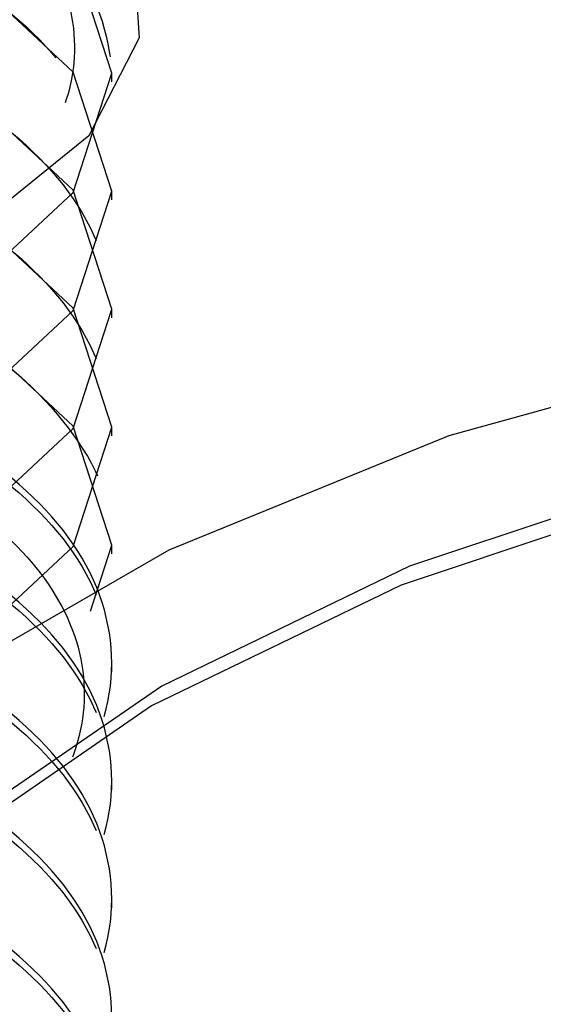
# Model space of a CAD drawing. Header units: inches. Extents: x 1907 to 2452, y -210 to -54.
# Tile 353 of 656: x 1992.128 to 1992.258, y -190.359 to -190.116. Entities that reach past the tile are written whole.
import ezdxf

# ---------------------------------------------------------------- set-up
doc = ezdxf.new("R2010")
doc.units = ezdxf.units.IN
doc.header["$LTSCALE"] = 0.5
doc.header["$MEASUREMENT"] = 0
doc.linetypes.add('HIDDEN', pattern=[0.22499999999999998, 0.15, -0.075])
doc.layers.add('SID-M-H', color=4, linetype='HIDDEN')

msp = doc.modelspace()

# ---------------------------------------------------------------- linework, layer by layer
at = {"layer": 'SID-M-H'}
for p, q in [((1992.156072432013, -190.0952471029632), (1992.15787917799, -190.1204648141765)), ((1992.151086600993, -190.1292075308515), (1992.141571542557, -190.0997700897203)), ((1992.141571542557, -190.1289322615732), (1992.114474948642, -190.1036989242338)), ((1992.15787917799, -190.1204648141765), (1992.145404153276, -190.1446548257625)), ((1992.151086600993, -190.1583697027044), (1992.141571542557, -190.1289322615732)), ((1992.141571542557, -190.1586449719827), (1992.151086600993, -190.1292075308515)), ((1992.151086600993, -190.1313339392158), (1992.151086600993, -190.1292075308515)), ((1992.141571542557, -190.158094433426), (1992.114474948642, -190.1328610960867)), ((1992.145404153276, -190.1446548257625), (1992.11999922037, -190.1651957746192)), ((1992.151086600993, -190.1875318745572), (1992.141571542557, -190.158094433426)), ((1992.141571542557, -190.1878071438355), (1992.151086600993, -190.1583697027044)), ((1992.151086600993, -190.1604961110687), (1992.151086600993, -190.1583697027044)), ((1992.114474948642, -190.183878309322), (1992.141571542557, -190.1586449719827)), ((1992.141571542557, -190.1872566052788), (1992.114474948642, -190.1620232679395)), ((1992.151086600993, -190.21669404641), (1992.141571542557, -190.1872566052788)), ((1992.141571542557, -190.2169693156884), (1992.151086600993, -190.1875318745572)), ((1992.151086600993, -190.1896582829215), (1992.151086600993, -190.1875318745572)), ((1992.114474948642, -190.2130404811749), (1992.141571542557, -190.1878071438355)), ((1992.141571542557, -190.2164187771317), (1992.114474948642, -190.1911854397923)), ((1992.31091031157, -190.1976623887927), (1992.234391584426, -190.2187703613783)), ((1992.151086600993, -190.2458562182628), (1992.141571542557, -190.2164187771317)), ((1992.141571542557, -190.2461314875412), (1992.151086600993, -190.21669404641)), ((1992.151086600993, -190.2188204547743), (1992.151086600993, -190.21669404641)), ((1992.114474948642, -190.2422026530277), (1992.141571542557, -190.2169693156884)), ((1992.234391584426, -190.2187703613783), (1992.165152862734, -190.2470400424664)), ((1992.293797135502, -190.2279751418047), (1992.22462512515, -190.2510299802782)), ((1992.292302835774, -190.2324604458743), (1992.222597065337, -190.2556931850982)), ((1992.145813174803, -190.2621710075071), (1992.151086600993, -190.2458562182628)), ((1992.151086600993, -190.2479826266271), (1992.151086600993, -190.2458562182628)), ((1992.165152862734, -190.2470400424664), (1992.105186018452, -190.2816581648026)), ((1992.114474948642, -190.2713648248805), (1992.141571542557, -190.2461314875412)), ((1992.22462512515, -190.2510299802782), (1992.16343888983, -190.2806687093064)), ((1992.222597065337, -190.2556931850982), (1992.160938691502, -190.2855606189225)), ((1992.151086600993, -190.27714479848), (1992.151086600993, -190.2750183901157)), ((1992.16343888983, -190.2806687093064), (1992.112097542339, -190.3159907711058)), ((1992.160938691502, -190.2855606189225), (1992.109201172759, -190.3211552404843)), ((1992.151086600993, -190.3063069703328), (1992.151086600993, -190.3041805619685)), ((1992.151086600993, -190.3354691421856), (1992.151086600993, -190.3333427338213))]:
    msp.add_line(p, q, dxfattribs=at)
for points, knots in [([(1991.902219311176, -190.1076679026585), (1991.905339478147, -190.1004888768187), (1991.911545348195, -190.086210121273), (1991.937998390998, -190.0672413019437), (1991.976953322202, -190.0538100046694), (1992.026100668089, -190.0500056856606), (1992.075163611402, -190.0574618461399), (1992.116777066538, -190.0753348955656), (1992.144577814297, -190.1011775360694), (1992.154340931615, -190.1313339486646), (1992.1445780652, -190.1614903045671), (1992.116776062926, -190.1873331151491), (1992.075167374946, -190.2052055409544), (1992.026086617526, -190.2126640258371), (1991.977005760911, -190.2088510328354), (1991.935397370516, -190.1946227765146), (1991.907594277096, -190.1724294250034), (1991.897835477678, -190.1459026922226), (1991.907583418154, -190.1194499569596), (1991.935440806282, -190.0970346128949), (1991.976842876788, -190.0836203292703), (1992.01270154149, -190.0786953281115), (1992.031127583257, -190.0817792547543), (1992.033640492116, -190.0821998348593)], [0, 0, 0, 0, 0.04212059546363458, 0.08377594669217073, 0.1342346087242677, 0.1846932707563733, 0.2351519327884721, 0.2856105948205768, 0.3360692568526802, 0.3865279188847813, 0.4369865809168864, 0.4874452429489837, 0.5379039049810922, 0.5883625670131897, 0.6388212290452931, 0.6892798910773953, 0.7397385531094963, 0.7901972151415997, 0.8406558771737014, 0.8911145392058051, 0.9415732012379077, 0.9920318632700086, 0.9999999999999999, 0.9999999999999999, 0.9999999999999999, 0.9999999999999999]), ([(1992.03289067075, -190.0821586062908), (1992.021698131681, -190.0817991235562), (1991.999251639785, -190.0810781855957), (1991.967762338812, -190.0880506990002), (1991.942324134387, -190.1003447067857), (1991.925504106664, -190.116888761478), (1991.919607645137, -190.13590941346), (1991.925379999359, -190.155192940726), (1991.942475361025, -190.1724322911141), (1991.969423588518, -190.1856600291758), (1992.003175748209, -190.1930548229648), (1992.040301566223, -190.1936456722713), (1992.076655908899, -190.1870478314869), (1992.108086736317, -190.17379206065), (1992.131128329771, -190.1550422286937), (1992.142969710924, -190.1326814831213), (1992.141893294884, -190.1090600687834), (1992.128012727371, -190.0865735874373), (1992.102329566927, -190.0678787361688), (1992.067702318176, -190.0547542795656), (1992.027703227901, -190.0488681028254), (1991.986844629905, -190.0509429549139), (1991.948869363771, -190.0602717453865), (1991.930865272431, -190.0717675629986), (1991.921888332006, -190.0774994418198)], [0, 0, 0, 0, 0.04072906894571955, 0.08168161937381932, 0.1228790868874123, 0.1645751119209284, 0.2069411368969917, 0.2493802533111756, 0.2929085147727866, 0.3364184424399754, 0.3807835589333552, 0.4254688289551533, 0.4705661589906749, 0.5164183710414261, 0.5622646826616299, 0.60927895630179, 0.6562779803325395, 0.7040480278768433, 0.752220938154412, 0.800728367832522, 0.8500667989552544, 0.8993742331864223, 0.9498274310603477, 1, 1, 1, 1]), ([(1992.048809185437, -190.0845196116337), (1992.057333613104, -190.085523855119), (1992.082095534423, -190.0884410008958), (1992.116662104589, -190.1048366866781), (1992.144608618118, -190.1302487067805), (1992.154332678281, -190.1605205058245), (1992.144580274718, -190.1906459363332), (1992.11677547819, -190.2164970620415), (1992.075167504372, -190.2343671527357), (1992.026086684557, -190.2418266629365), (1991.977005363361, -190.2380119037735), (1991.935398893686, -190.2237896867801), (1991.907588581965, -190.2015739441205), (1991.897856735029, -190.1751307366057), (1991.907504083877, -190.1483662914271), (1991.935736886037, -190.1271142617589), (1991.96318564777, -190.1149301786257), (1991.980117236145, -190.1137284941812), (1991.981054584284, -190.1136619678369)], [0, 0, 0, 0, 0.03599828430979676, 0.1045685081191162, 0.1731387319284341, 0.2417089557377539, 0.3102791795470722, 0.3788494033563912, 0.4474196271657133, 0.5159898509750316, 0.5845600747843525, 0.6531302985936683, 0.7217005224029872, 0.7902707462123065, 0.8588409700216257, 0.9274111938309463, 0.9959814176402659, 1, 1, 1, 1]), ([(1992.067507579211, -190.1165413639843), (1992.069659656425, -190.1168433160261), (1992.087860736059, -190.1193970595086), (1992.116487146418, -190.134313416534), (1992.144655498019, -190.1593265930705), (1992.154320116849, -190.1897052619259), (1992.144583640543, -190.2198020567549), (1992.11677457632, -190.2456608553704), (1992.075167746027, -190.2635288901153), (1992.026086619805, -190.2709889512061), (1991.977005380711, -190.2671740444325), (1991.935398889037, -190.2529518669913), (1991.907588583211, -190.2307361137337), (1991.897856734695, -190.2042929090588), (1991.907504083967, -190.1775284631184), (1991.935736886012, -190.1562764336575), (1991.96318564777, -190.144092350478), (1991.980117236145, -190.142890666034), (1991.981054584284, -190.1428241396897)], [0, 0, 0, 0, 0.00944810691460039, 0.07990686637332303, 0.1503656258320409, 0.2208243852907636, 0.291283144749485, 0.3617419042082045, 0.4322006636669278, 0.5026594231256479, 0.5731181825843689, 0.6435769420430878, 0.7140357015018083, 0.7844944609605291, 0.8549532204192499, 0.9254119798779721, 0.9958707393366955, 0.9999999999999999, 0.9999999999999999, 0.9999999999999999, 0.9999999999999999]), ([(1992.067507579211, -190.1457035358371), (1992.069659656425, -190.1460054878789), (1992.087860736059, -190.1485592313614), (1992.116487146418, -190.1634755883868), (1992.144655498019, -190.1884887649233), (1992.154320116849, -190.2188674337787), (1992.144583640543, -190.2489642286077), (1992.11677457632, -190.2748230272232), (1992.075167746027, -190.2926910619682), (1992.026086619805, -190.3001511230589), (1991.977005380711, -190.2963362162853), (1991.935398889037, -190.2821140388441), (1991.907588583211, -190.2598982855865), (1991.897856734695, -190.2334550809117), (1991.907504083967, -190.2066906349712), (1991.935736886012, -190.1854386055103), (1991.96318564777, -190.1732545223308), (1991.980117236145, -190.1720528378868), (1991.981054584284, -190.1719863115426)], [0, 0, 0, 0, 0.009448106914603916, 0.07990686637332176, 0.1503656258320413, 0.2208243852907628, 0.291283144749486, 0.3617419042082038, 0.4322006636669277, 0.5026594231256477, 0.573118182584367, 0.6435769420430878, 0.7140357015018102, 0.7844944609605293, 0.8549532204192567, 0.925411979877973, 0.9958707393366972, 1, 1, 1, 1]), ([(1992.067507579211, -190.1748657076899), (1992.069659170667, -190.1751676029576), (1992.087856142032, -190.1777208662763), (1992.116670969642, -190.192659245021), (1992.144001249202, -190.2175744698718), (1992.154478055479, -190.2428294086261), (1992.148546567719, -190.2571269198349), (1992.146664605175, -190.2616632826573)], [0, 0, 0, 0, 0.0372604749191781, 0.3151285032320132, 0.5929965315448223, 0.8708645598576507, 1, 1, 1, 1]), ([(1991.970715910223, -190.2309672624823), (1991.959063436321, -190.2342777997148), (1991.933099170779, -190.2416544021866), (1991.90776260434, -190.2632661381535), (1991.897787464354, -190.2895518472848), (1991.907607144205, -190.3161233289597), (1991.935393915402, -190.3383047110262), (1991.977006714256, -190.352536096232), (1992.026086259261, -190.3563485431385), (1992.075167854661, -190.3488891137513), (1992.116774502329, -190.3310210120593), (1992.144583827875, -190.3051618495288), (1992.154319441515, -190.2750665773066), (1992.144658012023, -190.2446821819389), (1992.116477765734, -190.2196903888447), (1992.088081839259, -190.2048214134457), (1992.070130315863, -190.202280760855), (1992.068217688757, -190.2020100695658)], [0, 0, 0, 0, 0.05843403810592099, 0.1302038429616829, 0.2019736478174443, 0.2737434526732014, 0.3455132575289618, 0.4172830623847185, 0.4890528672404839, 0.5608226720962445, 0.6325924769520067, 0.704362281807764, 0.7761320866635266, 0.847901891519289, 0.9196716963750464, 0.9914415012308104, 1, 1, 1, 1]), ([(1992.067507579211, -190.2040278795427), (1992.069659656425, -190.2043298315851), (1992.087860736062, -190.206883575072), (1992.116487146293, -190.2217999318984), (1992.144655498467, -190.2468131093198), (1992.154320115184, -190.2771917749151), (1992.144583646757, -190.3072885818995), (1992.116774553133, -190.333147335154), (1992.075167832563, -190.3510155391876), (1992.026086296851, -190.3584749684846), (1991.977006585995, -190.3546624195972), (1991.935394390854, -190.3404314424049), (1991.907605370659, -190.3182485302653), (1991.897794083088, -190.2916827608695), (1991.907737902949, -190.2653757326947), (1991.933678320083, -190.2434203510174), (1991.96047453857, -190.2358553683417), (1991.972932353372, -190.2323383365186)], [0, 0, 0, 0, 0.0095761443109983, 0.08098973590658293, 0.1524033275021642, 0.2238169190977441, 0.2952305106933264, 0.3666441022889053, 0.4380576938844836, 0.5094712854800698, 0.5808848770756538, 0.6522984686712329, 0.7237120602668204, 0.7951256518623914, 0.8665392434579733, 0.9379528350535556, 1, 1, 1, 1]), ([(1992.090957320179, -190.3072338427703), (1992.082022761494, -190.3115382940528), (1992.064153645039, -190.3201471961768), (1992.030607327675, -190.3256852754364), (1991.996481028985, -190.324961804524), (1991.964713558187, -190.3178302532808), (1991.93911902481, -190.3048101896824), (1991.922531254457, -190.2876818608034), (1991.917225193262, -190.2680987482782), (1991.923856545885, -190.2484290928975), (1991.942017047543, -190.2309774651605), (1991.970076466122, -190.2177608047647), (1992.004891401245, -190.2105882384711), (1992.042906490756, -190.2104161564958), (1992.079850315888, -190.2175850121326), (1992.111510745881, -190.2314955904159), (1992.134391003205, -190.2509163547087), (1992.145673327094, -190.273867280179), (1992.143738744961, -190.2979529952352), (1992.128772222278, -190.3207026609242), (1992.101872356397, -190.3394705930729), (1992.06613985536, -190.3523112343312), (1992.025407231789, -190.3581107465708), (1991.998799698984, -190.3555212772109), (1991.985714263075, -190.3542477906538)], [0, 0, 0, 0, 0.04105051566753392, 0.08210102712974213, 0.1231263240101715, 0.1651756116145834, 0.207380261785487, 0.2501556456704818, 0.2935314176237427, 0.3370485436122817, 0.3815882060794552, 0.4261064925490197, 0.4715568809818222, 0.5172530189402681, 0.5634349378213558, 0.6103006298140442, 0.6572299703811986, 0.7052591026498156, 0.753270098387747, 0.802130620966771, 0.8513180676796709, 0.9009149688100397, 0.9512705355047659, 0.9999999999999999, 0.9999999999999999, 0.9999999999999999, 0.9999999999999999]), ([(1991.970715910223, -190.2601294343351), (1991.959063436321, -190.2634399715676), (1991.933099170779, -190.2708165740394), (1991.90776260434, -190.2924283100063), (1991.897787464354, -190.3187140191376), (1991.907607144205, -190.3452855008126), (1991.935393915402, -190.367466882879), (1991.977006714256, -190.3816982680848), (1992.026086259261, -190.3855107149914), (1992.075167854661, -190.3780512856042), (1992.116774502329, -190.3601831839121), (1992.144583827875, -190.3343240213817), (1992.154319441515, -190.3042287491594), (1992.144658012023, -190.2738443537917), (1992.116477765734, -190.2488525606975), (1992.088081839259, -190.2339835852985), (1992.070130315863, -190.2314429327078), (1992.068217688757, -190.2311722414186)], [0, 0, 0, 0, 0.05843403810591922, 0.1302038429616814, 0.201973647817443, 0.2737434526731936, 0.345513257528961, 0.4172830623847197, 0.4890528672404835, 0.5608226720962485, 0.632592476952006, 0.7043622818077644, 0.7761320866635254, 0.8479018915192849, 0.9196716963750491, 0.9914415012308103, 1, 1, 1, 1]), ([(1992.067507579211, -190.2331900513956), (1992.069659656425, -190.2334920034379), (1992.087860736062, -190.2360457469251), (1992.116487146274, -190.2509621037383), (1992.144655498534, -190.2759752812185), (1992.154320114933, -190.3063539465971), (1992.144583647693, -190.3364507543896), (1992.116774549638, -190.3623095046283), (1992.075167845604, -190.3801777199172), (1992.026086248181, -190.3876371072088), (1991.977006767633, -190.3838247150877), (1991.935393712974, -190.3695931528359), (1991.907607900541, -190.347412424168), (1991.897784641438, -190.3208385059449), (1991.907773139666, -190.2945618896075), (1991.93286274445, -190.2730896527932), (1991.958487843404, -190.2657897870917), (1991.96981250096, -190.2625637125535)], [0, 0, 0, 0, 0.009629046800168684, 0.08143715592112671, 0.1532452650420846, 0.2250533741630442, 0.2968614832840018, 0.3686695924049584, 0.4404777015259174, 0.5122858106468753, 0.5840939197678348, 0.6559020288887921, 0.7277101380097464, 0.7995182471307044, 0.8713263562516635, 0.9431344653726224, 1, 1, 1, 1]), ([(1992.067507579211, -190.2331900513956), (1992.069659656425, -190.2334920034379), (1992.087860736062, -190.2360457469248), (1992.116487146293, -190.2509621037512), (1992.144655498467, -190.2759752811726), (1992.154320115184, -190.306353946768), (1992.144583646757, -190.3364507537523), (1992.116774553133, -190.3623095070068), (1992.075167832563, -190.3801777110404), (1992.026086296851, -190.3876371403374), (1991.977006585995, -190.38382459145), (1991.935394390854, -190.3695936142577), (1991.907605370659, -190.3474107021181), (1991.897794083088, -190.3208449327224), (1991.907737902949, -190.2945379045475), (1991.933678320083, -190.2725825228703), (1991.96047453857, -190.2650175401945), (1991.972932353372, -190.2615005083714)], [0, 0, 0, 0, 0.009576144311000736, 0.08098973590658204, 0.1524033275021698, 0.223816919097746, 0.2952305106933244, 0.3666441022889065, 0.4380576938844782, 0.5094712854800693, 0.5808848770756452, 0.6522984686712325, 0.7237120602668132, 0.795125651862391, 0.8665392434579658, 0.9379528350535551, 1, 1, 1, 1]), ([(1991.970715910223, -190.289291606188), (1991.959063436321, -190.2926021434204), (1991.933099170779, -190.2999787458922), (1991.90776260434, -190.3215904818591), (1991.897787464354, -190.3478761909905), (1991.907607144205, -190.3744476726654), (1991.935393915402, -190.3966290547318), (1991.977006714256, -190.4108604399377), (1992.026086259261, -190.4146728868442), (1992.075167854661, -190.407213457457), (1992.116774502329, -190.3893453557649), (1992.144583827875, -190.3634861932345), (1992.154319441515, -190.3333909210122), (1992.144658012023, -190.3030065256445), (1992.116477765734, -190.2780147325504), (1992.088081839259, -190.2631457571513), (1992.070130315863, -190.2606051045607), (1992.068217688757, -190.2603344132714)], [0, 0, 0, 0, 0.05843403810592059, 0.1302038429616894, 0.2019736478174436, 0.2737434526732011, 0.3455132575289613, 0.4172830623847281, 0.4890528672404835, 0.5608226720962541, 0.6325924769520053, 0.7043622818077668, 0.7761320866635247, 0.8479018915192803, 0.9196716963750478, 0.9914415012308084, 1, 1, 1, 1]), ([(1992.067507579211, -190.2623522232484), (1992.069659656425, -190.2626541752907), (1992.087860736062, -190.2652079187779), (1992.116487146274, -190.2801242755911), (1992.144655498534, -190.3051374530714), (1992.154320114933, -190.33551611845), (1992.144583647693, -190.3656129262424), (1992.116774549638, -190.3914716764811), (1992.075167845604, -190.40933989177), (1992.026086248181, -190.4167992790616), (1991.977006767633, -190.4129868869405), (1991.935393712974, -190.3987553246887), (1991.907607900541, -190.3765745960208), (1991.897784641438, -190.3500006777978), (1991.907773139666, -190.3237240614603), (1991.93286274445, -190.302251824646), (1991.958487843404, -190.2949519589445), (1991.96981250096, -190.2917258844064)], [0, 0, 0, 0, 0.009629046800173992, 0.08143715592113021, 0.1532452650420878, 0.225053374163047, 0.2968614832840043, 0.3686695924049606, 0.4404777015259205, 0.5122858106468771, 0.5840939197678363, 0.6559020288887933, 0.7277101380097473, 0.799518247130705, 0.8713263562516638, 0.9431344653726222, 1, 1, 1, 1]), ([(1992.067507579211, -190.2623522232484), (1992.069659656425, -190.2626541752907), (1992.087860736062, -190.2652079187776), (1992.116487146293, -190.280124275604), (1992.144655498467, -190.3051374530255), (1992.154320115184, -190.3355161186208), (1992.144583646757, -190.3656129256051), (1992.116774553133, -190.3914716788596), (1992.075167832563, -190.4093398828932), (1992.026086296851, -190.4167993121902), (1991.977006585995, -190.4129867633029), (1991.935394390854, -190.3987557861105), (1991.907605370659, -190.376572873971), (1991.897794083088, -190.3500071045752), (1991.907737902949, -190.3237000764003), (1991.933678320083, -190.3017446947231), (1991.96047453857, -190.2941797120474), (1991.972932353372, -190.2906626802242)], [0, 0, 0, 0, 0.009576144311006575, 0.0809897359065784, 0.1524033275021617, 0.2238169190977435, 0.2952305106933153, 0.3666441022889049, 0.4380576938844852, 0.5094712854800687, 0.580884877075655, 0.6522984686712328, 0.7237120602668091, 0.7951256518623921, 0.866539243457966, 0.9379528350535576, 1, 1, 1, 1]), ([(1991.970715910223, -190.3184537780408), (1991.959063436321, -190.3217643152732), (1991.933099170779, -190.3291409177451), (1991.90776260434, -190.350752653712), (1991.897787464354, -190.3770383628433), (1991.907607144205, -190.4036098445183), (1991.935393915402, -190.4257912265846), (1991.977006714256, -190.4400226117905), (1992.026086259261, -190.443835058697), (1992.075167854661, -190.4363756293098), (1992.116774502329, -190.4185075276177), (1992.144583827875, -190.3926483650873), (1992.154319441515, -190.3625530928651), (1992.144658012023, -190.3321686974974), (1992.116477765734, -190.3071769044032), (1992.088081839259, -190.2923079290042), (1992.070130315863, -190.2897672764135), (1992.068217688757, -190.2894965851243)], [0, 0, 0, 0, 0.05843403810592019, 0.130203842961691, 0.2019736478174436, 0.2737434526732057, 0.345513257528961, 0.4172830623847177, 0.4890528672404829, 0.5608226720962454, 0.6325924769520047, 0.7043622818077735, 0.7761320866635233, 0.8479018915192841, 0.9196716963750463, 0.991441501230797, 1, 1, 1, 1]), ([(1992.067507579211, -190.2915143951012), (1992.069659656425, -190.2918163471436), (1992.087860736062, -190.2943700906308), (1992.116487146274, -190.309286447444), (1992.144655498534, -190.3342996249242), (1992.154320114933, -190.3646782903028), (1992.144583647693, -190.3947750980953), (1992.116774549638, -190.4206338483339), (1992.075167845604, -190.4385020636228), (1992.026086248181, -190.4459614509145), (1991.977006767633, -190.4421490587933), (1991.935393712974, -190.4279174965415), (1991.907607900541, -190.4057367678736), (1991.897784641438, -190.3791628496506), (1991.907773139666, -190.3528862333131), (1991.93286274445, -190.3314139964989), (1991.958487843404, -190.3241141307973), (1991.96981250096, -190.3208880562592)], [0, 0, 0, 0, 0.009629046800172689, 0.08143715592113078, 0.1532452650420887, 0.2250533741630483, 0.2968614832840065, 0.3686695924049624, 0.4404777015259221, 0.5122858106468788, 0.5840939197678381, 0.6559020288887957, 0.7277101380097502, 0.7995182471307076, 0.8713263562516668, 0.9431344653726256, 1, 1, 1, 1]), ([(1992.067507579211, -190.2915143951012), (1992.069659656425, -190.2918163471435), (1992.087860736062, -190.2943700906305), (1992.116487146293, -190.3092864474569), (1992.144655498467, -190.3342996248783), (1992.154320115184, -190.3646782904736), (1992.144583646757, -190.3947750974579), (1992.116774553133, -190.4206338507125), (1992.075167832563, -190.438502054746), (1992.026086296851, -190.4459614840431), (1991.977006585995, -190.4421489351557), (1991.935394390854, -190.4279179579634), (1991.907605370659, -190.4057350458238), (1991.897794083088, -190.3791692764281), (1991.907737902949, -190.3528622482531), (1991.933678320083, -190.3309068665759), (1991.96047453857, -190.3233418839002), (1991.972932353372, -190.3198248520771)], [0, 0, 0, 0, 0.009576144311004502, 0.08098973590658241, 0.1524033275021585, 0.2238169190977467, 0.2952305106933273, 0.3666441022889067, 0.4380576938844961, 0.509471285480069, 0.5808848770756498, 0.6522984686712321, 0.723712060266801, 0.7951256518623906, 0.86653924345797, 0.9379528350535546, 1, 1, 1, 1]), ([(1991.970715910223, -190.3476159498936), (1991.959063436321, -190.3509264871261), (1991.933099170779, -190.3583030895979), (1991.90776260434, -190.3799148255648), (1991.897787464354, -190.4062005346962), (1991.907607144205, -190.4327720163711), (1991.935393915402, -190.4549533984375), (1991.977006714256, -190.4691847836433), (1992.026086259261, -190.4729972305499), (1992.075167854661, -190.4655378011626), (1992.116774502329, -190.4476696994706), (1992.144583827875, -190.4218105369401), (1992.154319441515, -190.3917152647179), (1992.144658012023, -190.3613308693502), (1992.116477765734, -190.336339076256), (1992.088081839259, -190.321470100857), (1992.070130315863, -190.3189294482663), (1992.068217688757, -190.3186587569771)], [0, 0, 0, 0, 0.05843403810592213, 0.1302038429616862, 0.201973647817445, 0.2737434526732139, 0.3455132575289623, 0.417283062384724, 0.4890528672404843, 0.5608226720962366, 0.6325924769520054, 0.7043622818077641, 0.7761320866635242, 0.8479018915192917, 0.9196716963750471, 0.9914415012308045, 1, 1, 1, 1]), ([(1992.067507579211, -190.3206765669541), (1992.069659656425, -190.3209785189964), (1992.087860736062, -190.3235322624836), (1992.116487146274, -190.3384486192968), (1992.144655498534, -190.363461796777), (1992.154320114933, -190.3938404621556), (1992.144583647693, -190.4239372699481), (1992.116774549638, -190.4497960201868), (1992.075167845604, -190.4676642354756), (1992.026086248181, -190.4751236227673), (1991.977006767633, -190.4713112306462), (1991.935393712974, -190.4570796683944), (1991.907607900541, -190.4348989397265), (1991.897784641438, -190.4083250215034), (1991.907773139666, -190.3820484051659), (1991.93286274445, -190.3605761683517), (1991.958487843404, -190.3532763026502), (1991.96981250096, -190.350050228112)], [0, 0, 0, 0, 0.009629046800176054, 0.08143715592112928, 0.1532452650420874, 0.225053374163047, 0.2968614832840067, 0.3686695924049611, 0.4404777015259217, 0.5122858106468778, 0.5840939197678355, 0.6559020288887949, 0.7277101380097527, 0.7995182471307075, 0.8713263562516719, 0.9431344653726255, 1, 1, 1, 1]), ([(1992.067507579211, -190.3206765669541), (1992.069659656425, -190.3209785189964), (1992.087860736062, -190.3235322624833), (1992.116487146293, -190.3384486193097), (1992.144655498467, -190.3634617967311), (1992.154320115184, -190.3938404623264), (1992.144583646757, -190.4239372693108), (1992.116774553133, -190.4497960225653), (1992.075167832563, -190.4676642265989), (1992.026086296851, -190.4751236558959), (1991.977006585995, -190.4713111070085), (1991.935394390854, -190.4570801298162), (1991.907605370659, -190.4348972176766), (1991.897794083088, -190.4083314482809), (1991.907737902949, -190.382024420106), (1991.933678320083, -190.3600690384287), (1991.96047453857, -190.352504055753), (1991.972932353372, -190.3489870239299)], [0, 0, 0, 0, 0.009576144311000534, 0.08098973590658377, 0.1524033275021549, 0.2238169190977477, 0.2952305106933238, 0.3666441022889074, 0.4380576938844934, 0.5094712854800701, 0.5808848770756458, 0.6522984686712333, 0.7237120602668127, 0.7951256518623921, 0.8665392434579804, 0.9379528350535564, 1, 1, 1, 1]), ([(1991.970715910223, -190.3767781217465), (1991.959063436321, -190.3800886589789), (1991.933099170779, -190.3874652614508), (1991.90776260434, -190.4090769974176), (1991.897787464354, -190.435362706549), (1991.907607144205, -190.4619341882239), (1991.935393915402, -190.4841155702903), (1991.977006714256, -190.4983469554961), (1992.026086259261, -190.5021594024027), (1992.075167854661, -190.4946999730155), (1992.116774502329, -190.4768318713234), (1992.144583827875, -190.450972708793), (1992.154319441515, -190.4208774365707), (1992.144658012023, -190.3904930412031), (1992.116477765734, -190.3655012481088), (1992.088081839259, -190.3506322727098), (1992.070130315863, -190.3480916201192), (1992.068217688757, -190.3478209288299)], [0, 0, 0, 0, 0.0584340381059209, 0.1302038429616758, 0.2019736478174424, 0.2737434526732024, 0.3455132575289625, 0.4172830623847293, 0.4890528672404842, 0.5608226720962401, 0.6325924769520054, 0.7043622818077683, 0.7761320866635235, 0.8479018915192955, 0.9196716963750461, 0.9914415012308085, 1, 1, 1, 1]), ([(1992.067507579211, -190.3498387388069), (1992.069659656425, -190.3501406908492), (1992.087860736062, -190.3526944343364), (1992.116487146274, -190.3676107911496), (1992.144655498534, -190.3926239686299), (1992.154320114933, -190.4230026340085), (1992.144583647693, -190.4530994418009), (1992.116774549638, -190.4789581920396), (1992.075167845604, -190.4968264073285), (1992.026086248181, -190.5042857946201), (1991.977006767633, -190.500473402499), (1991.935393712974, -190.4862418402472), (1991.907607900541, -190.4640611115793), (1991.897784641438, -190.4374871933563), (1991.907773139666, -190.4112105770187), (1991.93286274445, -190.3897383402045), (1991.958487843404, -190.382438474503), (1991.96981250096, -190.3792123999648)], [0, 0, 0, 0, 0.00962904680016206, 0.08143715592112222, 0.1532452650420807, 0.2250533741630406, 0.2968614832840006, 0.3686695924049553, 0.4404777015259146, 0.5122858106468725, 0.5840939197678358, 0.6559020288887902, 0.7277101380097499, 0.7995182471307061, 0.8713263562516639, 0.9431344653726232, 1, 1, 1, 1]), ([(1992.067507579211, -190.3498387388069), (1992.069659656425, -190.3501406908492), (1992.087860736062, -190.3526944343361), (1992.116487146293, -190.3676107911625), (1992.144655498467, -190.3926239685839), (1992.154320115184, -190.4230026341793), (1992.144583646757, -190.4530994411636), (1992.116774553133, -190.4789581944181), (1992.075167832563, -190.4968263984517), (1992.026086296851, -190.5042858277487), (1991.977006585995, -190.5004732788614), (1991.935394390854, -190.4862423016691), (1991.907605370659, -190.4640593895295), (1991.897794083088, -190.4374936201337), (1991.907737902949, -190.4111865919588), (1991.933678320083, -190.3892312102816), (1991.96047453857, -190.3816662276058), (1991.972932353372, -190.3781491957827)], [0, 0, 0, 0, 0.009576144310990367, 0.08098973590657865, 0.1524033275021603, 0.2238169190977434, 0.2952305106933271, 0.3666441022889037, 0.438057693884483, 0.509471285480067, 0.5808848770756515, 0.6522984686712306, 0.7237120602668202, 0.795125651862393, 0.8665392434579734, 0.9379528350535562, 1, 1, 1, 1])]:
    msp.add_open_spline(points, degree=3, knots=knots, dxfattribs=at)

doc.saveas('drawing.dxf')
